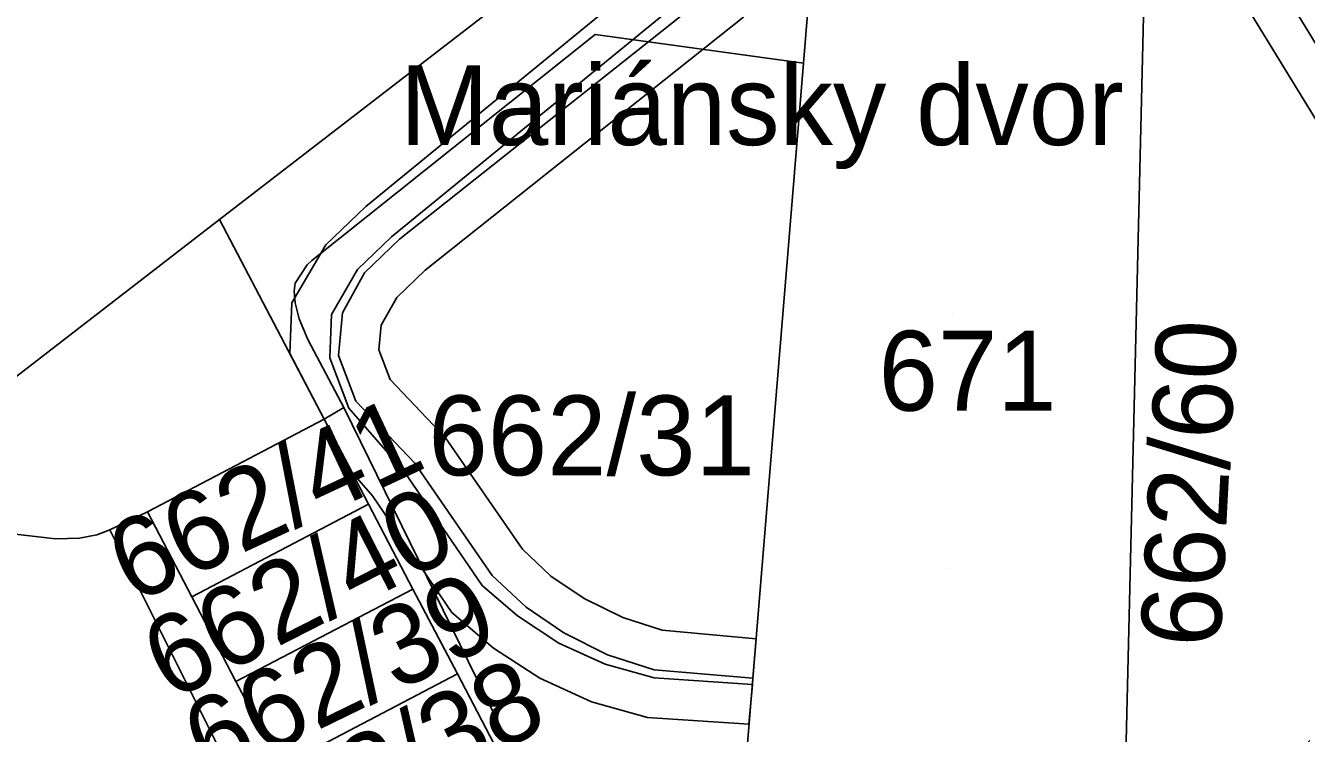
# Model space of a CAD drawing. Extents: x -263423 to -261326, y -1240067 to -1237864.
# Drawn here: x -262866.12 to -262834.04, y -1238905.82 to -1238888.1 of the extents above; entities that cross this region are included whole.
import ezdxf

# ---------------------------------------------------------------- set-up
doc = ezdxf.new("R2010")
doc.units = 0
for name, color, linetype in [('body_kn', 7, 'Continuous'), ('kladpar_druhypozemkov', 7, 'Continuous'), ('kladpar_hranice', 7, 'Continuous'), ('kladpar_parcelnecisla', 7, 'Continuous'), ('kladpar_plochy', 7, 'Continuous'), ('popisy', 7, 'Continuous'), ('tarchy_linie', 7, 'Continuous'), ('zappar_hrandruhpozemk', 7, 'Continuous'), ('znacky', 7, 'Continuous')]:
    doc.layers.add(name, color=color, linetype=linetype)

msp = doc.modelspace()

# ---------------------------------------------------------------- linework, layer by layer
at = {"layer": 'body_kn'}
for p, q in [((-262851.85, -1238888.32), (-262851.85, -1238888.32)), ((-262846.63, -1238889.04), (-262846.63, -1238889.04)), ((-262846.63, -1238889.04), (-262846.63, -1238889.04)), ((-262857.6, -1238892.63), (-262857.6, -1238892.63)), ((-262861.26, -1238892.95), (-262861.26, -1238892.95)), ((-262861.26, -1238892.95), (-262861.26, -1238892.95)), ((-262858.6, -1238893.59), (-262858.6, -1238893.59)), ((-262856.95, -1238893.39), (-262856.95, -1238893.39)), ((-262856.75, -1238893.45), (-262856.75, -1238893.45)), ((-262859.07, -1238894.09), (-262859.07, -1238894.09)), ((-262858.95, -1238893.98), (-262858.95, -1238893.98)), ((-262857.81, -1238894.21), (-262857.81, -1238894.21)), ((-262856.11, -1238894.22), (-262856.11, -1238894.22)), ((-262859.37, -1238894.55), (-262859.37, -1238894.55)), ((-262857.63, -1238894.29), (-262857.63, -1238894.29)), ((-262859.39, -1238894.75), (-262859.39, -1238894.75)), ((-262859.45, -1238895.04), (-262859.45, -1238895.04)), ((-262859.37, -1238895.04), (-262859.37, -1238895.04)), ((-262856.82, -1238894.91), (-262856.82, -1238894.91)), ((-262859.27, -1238895.44), (-262859.27, -1238895.44)), ((-262858.46, -1238895.33), (-262858.46, -1238895.33)), ((-262858.18, -1238895.29), (-262858.18, -1238895.29)), ((-262857.21, -1238895.6), (-262857.21, -1238895.6)), ((-262859.05, -1238895.96), (-262859.05, -1238895.96)), ((-262859.5, -1238896.31), (-262859.5, -1238896.31)), ((-262858.5, -1238896.42), (-262858.5, -1238896.42)), ((-262858.28, -1238896.36), (-262858.28, -1238896.36)), ((-262857.27, -1238896.22), (-262857.27, -1238896.22)), ((-262856.99, -1238896.96), (-262856.99, -1238896.96)), ((-262858.15, -1238897.66), (-262858.15, -1238897.66)), ((-262858.15, -1238897.66), (-262858.15, -1238897.66)), ((-262858.02, -1238897.68), (-262858.02, -1238897.68)), ((-262857.85, -1238897.5), (-262857.85, -1238897.5)), ((-262858.64, -1238897.95), (-262858.64, -1238897.95)), ((-262855.6, -1238898.42), (-262855.6, -1238898.42)), ((-262856.38, -1238899.05), (-262856.38, -1238899.05)), ((-262857.94, -1238899.29), (-262857.94, -1238899.29)), ((-262856.64, -1238899.26), (-262856.64, -1238899.26)), ((-262857.43, -1238899.87), (-262857.43, -1238899.87)), ((-262863.07, -1238900.27), (-262863.07, -1238900.27)), ((-262863.07, -1238900.27), (-262863.07, -1238900.27)), ((-262857.53, -1238900.08), (-262857.53, -1238900.08)), ((-262865.37, -1238900.95), (-262865.37, -1238900.95)), ((-262864.77, -1238900.93), (-262864.77, -1238900.93)), ((-262864.34, -1238900.85), (-262864.34, -1238900.85)), ((-262864.01, -1238900.72), (-262864.01, -1238900.72)), ((-262853.67, -1238901.21), (-262853.67, -1238901.21)), ((-262854.43, -1238901.87), (-262854.43, -1238901.87)), ((-262852.96, -1238901.88), (-262852.96, -1238901.88)), ((-262856.42, -1238902.21), (-262856.42, -1238902.21)), ((-262854.68, -1238902.12), (-262854.68, -1238902.12)), ((-262861.96, -1238902.4), (-262861.96, -1238902.4)), ((-262861.96, -1238902.4), (-262861.96, -1238902.4)), ((-262852.13, -1238902.44), (-262852.13, -1238902.44)), ((-262855.44, -1238902.79), (-262855.44, -1238902.79)), ((-262853.8, -1238902.88), (-262853.8, -1238902.88)), ((-262853.58, -1238902.66), (-262853.58, -1238902.66)), ((-262851.16, -1238902.92), (-262851.16, -1238902.92)), ((-262852.64, -1238903.3), (-262852.64, -1238903.3)), ((-262850.17, -1238903.24), (-262850.17, -1238903.24)), ((-262847.82, -1238903.45), (-262847.82, -1238903.45)), ((-262854.4, -1238903.69), (-262854.4, -1238903.69)), ((-262852.76, -1238903.56), (-262852.76, -1238903.56)), ((-262851.54, -1238903.85), (-262851.54, -1238903.85)), ((-262851.6, -1238904.09), (-262851.6, -1238904.09)), ((-262860.85, -1238904.52), (-262860.85, -1238904.52)), ((-262860.85, -1238904.52), (-262860.85, -1238904.52)), ((-262855.3, -1238904.33), (-262855.3, -1238904.33)), ((-262853.24, -1238904.44), (-262853.24, -1238904.44)), ((-262850.37, -1238904.23), (-262850.37, -1238904.23)), ((-262850.37, -1238904.43), (-262850.37, -1238904.43)), ((-262847.9, -1238904.44), (-262847.9, -1238904.44)), ((-262847.9, -1238904.44), (-262847.9, -1238904.44)), ((-262847.91, -1238904.6), (-262847.91, -1238904.6)), ((-262847.91, -1238904.6), (-262847.91, -1238904.6)), ((-262851.94, -1238905.03), (-262851.94, -1238905.03)), ((-262850.54, -1238905.42), (-262850.54, -1238905.42)), ((-262848, -1238905.59), (-262848, -1238905.59))]:
    msp.add_line(p, q, dxfattribs=at)
at = {"layer": 'kladpar_druhypozemkov'}
for p, q in [((-262835.96, -1238893.96), (-262835.96, -1238893.96)), ((-262842.91, -1238895.34), (-262842.91, -1238895.34)), ((-262851.4, -1238897.37), (-262851.4, -1238897.37)), ((-262860.81, -1238899.87), (-262860.81, -1238899.87)), ((-262859.68, -1238902.02), (-262859.68, -1238902.02)), ((-262858.48, -1238904.14), (-262858.48, -1238904.14))]:
    msp.add_line(p, q, dxfattribs=at)
at = {"layer": 'kladpar_hranice'}
for points in [[(-262827.39, -1238847.45), (-262815.11, -1238866.43), (-262813.04, -1238869.75), (-262812.42, -1238870.77), (-262817.7, -1238873.85), (-262821.34, -1238875.92), (-262823.75, -1238877.28), (-262824.01, -1238877.43), (-262828.8, -1238870.14), (-262830.85, -1238867.02), (-262837.14, -1238871.76), (-262850.18, -1238881.59), (-262853.1, -1238883.79), (-262852.03, -1238885), (-262851.59, -1238885.5), (-262852.67, -1238886.33), (-262861.26, -1238892.95), (-262867.3, -1238897.61), (-262872.65, -1238883.48), (-262860.23, -1238873.59), (-262859.64, -1238873.12), (-262827.39, -1238847.45)], [(-262833.95, -1238906), (-262838.69, -1238910.36), (-262838.62, -1238908.81), (-262838.09, -1238886.81), (-262846.39, -1238886.06), (-262846.63, -1238889.04), (-262851.85, -1238888.32), (-262858.95, -1238893.98), (-262859.07, -1238894.09), (-262859.37, -1238894.55), (-262859.39, -1238894.75), (-262859.37, -1238895.04), (-262859.27, -1238895.44), (-262859.05, -1238895.96), (-262858.15, -1238897.66), (-262858.64, -1238897.95), (-262861.26, -1238892.95)], [(-262838.09, -1238886.81), (-262838.62, -1238908.81), (-262840.96, -1238908.8), (-262840.91, -1238910.45), (-262841.8, -1238910.51), (-262841.79, -1238908.86), (-262842.55, -1238908.85), (-262842.56, -1238910.5), (-262844.08, -1238910.43), (-262844.01, -1238908.84), (-262844.96, -1238908.83), (-262845.03, -1238910.42), (-262845.86, -1238910.42), (-262845.91, -1238908.83), (-262848.26, -1238908.81), (-262846.63, -1238889.04), (-262846.39, -1238886.06), (-262838.09, -1238886.81)], [(-262861.26, -1238892.95), (-262852.67, -1238886.33)], [(-262854.19, -1238906.46), (-262855.3, -1238904.33), (-262856.42, -1238902.21), (-262857.53, -1238900.08), (-262858.64, -1238897.95), (-262858.15, -1238897.66), (-262859.05, -1238895.96), (-262859.27, -1238895.44), (-262859.37, -1238895.04), (-262859.39, -1238894.75), (-262859.37, -1238894.55), (-262859.07, -1238894.09), (-262858.95, -1238893.98), (-262851.85, -1238888.32), (-262846.63, -1238889.04)], [(-262846.63, -1238889.04), (-262848.26, -1238908.81)], [(-262867.3, -1238897.61), (-262861.26, -1238892.95), (-262858.64, -1238897.95), (-262863.07, -1238900.27), (-262864.01, -1238900.72), (-262864.34, -1238900.85), (-262864.77, -1238900.93), (-262865.37, -1238900.95), (-262866.45, -1238900.82)], [(-262863.07, -1238900.27), (-262858.64, -1238897.95), (-262857.53, -1238900.08), (-262861.96, -1238902.4), (-262863.07, -1238900.27)], [(-262866.45, -1238900.82), (-262865.37, -1238900.95), (-262864.77, -1238900.93), (-262864.34, -1238900.85), (-262864.01, -1238900.72), (-262863.07, -1238900.27), (-262861.96, -1238902.4), (-262860.85, -1238904.52), (-262859.73, -1238906.65), (-262858.62, -1238908.78), (-262857.51, -1238910.9), (-262856.4, -1238913.03), (-262855.28, -1238915.16), (-262854.17, -1238917.28), (-262852.3, -1238920.87), (-262852.88, -1238921.4), (-262853.18, -1238921.96), (-262853.08, -1238922.6), (-262852.56, -1238923.6), (-262851.85, -1238925.65), (-262855.46, -1238928.97), (-262847.84, -1238937.24)], [(-262861.96, -1238902.4), (-262857.53, -1238900.08), (-262856.42, -1238902.21), (-262860.85, -1238904.52), (-262861.96, -1238902.4)], [(-262860.85, -1238904.52), (-262856.42, -1238902.21), (-262855.3, -1238904.33), (-262859.73, -1238906.65), (-262860.85, -1238904.52)], [(-262859.73, -1238906.65), (-262855.3, -1238904.33), (-262854.19, -1238906.46), (-262858.62, -1238908.78), (-262859.73, -1238906.65)]]:
    msp.add_lwpolyline(points, dxfattribs=at)
at = {"layer": 'kladpar_plochy'}
for points in [[(-262827.39, -1238847.45), (-262815.11, -1238866.43), (-262813.04, -1238869.75), (-262812.42, -1238870.77), (-262817.7, -1238873.85), (-262821.34, -1238875.92), (-262823.75, -1238877.28), (-262824.01, -1238877.43), (-262828.8, -1238870.14), (-262830.85, -1238867.02), (-262837.14, -1238871.76), (-262850.18, -1238881.59), (-262853.1, -1238883.79), (-262852.03, -1238885), (-262851.59, -1238885.5), (-262852.67, -1238886.33), (-262861.26, -1238892.95), (-262867.3, -1238897.61), (-262872.65, -1238883.48), (-262860.23, -1238873.59), (-262859.64, -1238873.12)], [(-262838.09, -1238886.81), (-262838.62, -1238908.81), (-262840.96, -1238908.8), (-262840.91, -1238910.45), (-262841.8, -1238910.51), (-262841.79, -1238908.86), (-262842.55, -1238908.85), (-262842.56, -1238910.5), (-262844.08, -1238910.43), (-262844.01, -1238908.84), (-262844.96, -1238908.83), (-262845.03, -1238910.42), (-262845.86, -1238910.42), (-262845.91, -1238908.83), (-262848.26, -1238908.81), (-262846.63, -1238889.04), (-262846.39, -1238886.06)], [(-262863.07, -1238900.27), (-262858.64, -1238897.95), (-262857.53, -1238900.08), (-262861.96, -1238902.4)], [(-262861.96, -1238902.4), (-262857.53, -1238900.08), (-262856.42, -1238902.21), (-262860.85, -1238904.52)], [(-262860.85, -1238904.52), (-262856.42, -1238902.21), (-262855.3, -1238904.33), (-262859.73, -1238906.65)], [(-262859.73, -1238906.65), (-262855.3, -1238904.33), (-262854.19, -1238906.46), (-262858.62, -1238908.78)]]:
    msp.add_lwpolyline(points, close=True, dxfattribs=at)
for points in [[(-262846.39, -1238886.06), (-262846.63, -1238889.04), (-262851.85, -1238888.32), (-262858.95, -1238893.98), (-262859.07, -1238894.09), (-262859.37, -1238894.55), (-262859.39, -1238894.75), (-262859.37, -1238895.04), (-262859.27, -1238895.44), (-262859.05, -1238895.96), (-262858.15, -1238897.66), (-262858.64, -1238897.95), (-262861.26, -1238892.95), (-262852.67, -1238886.33)], [(-262833.95, -1238906), (-262838.69, -1238910.36), (-262838.62, -1238908.81), (-262838.09, -1238886.81)], [(-262854.19, -1238906.46), (-262855.3, -1238904.33), (-262856.42, -1238902.21), (-262857.53, -1238900.08), (-262858.64, -1238897.95), (-262858.15, -1238897.66), (-262859.05, -1238895.96), (-262859.27, -1238895.44), (-262859.37, -1238895.04), (-262859.39, -1238894.75), (-262859.37, -1238894.55), (-262859.07, -1238894.09), (-262858.95, -1238893.98), (-262851.85, -1238888.32), (-262846.63, -1238889.04), (-262848.26, -1238908.81)], [(-262867.3, -1238897.61), (-262861.26, -1238892.95), (-262858.64, -1238897.95), (-262863.07, -1238900.27), (-262864.01, -1238900.72), (-262864.34, -1238900.85), (-262864.77, -1238900.93), (-262865.37, -1238900.95), (-262866.45, -1238900.82)], [(-262866.45, -1238900.82), (-262865.37, -1238900.95), (-262864.77, -1238900.93), (-262864.34, -1238900.85), (-262864.01, -1238900.72), (-262863.07, -1238900.27), (-262861.96, -1238902.4), (-262860.85, -1238904.52), (-262859.73, -1238906.65), (-262858.62, -1238908.78), (-262857.51, -1238910.9), (-262856.4, -1238913.03), (-262855.28, -1238915.16), (-262854.17, -1238917.28), (-262852.3, -1238920.87), (-262852.88, -1238921.4), (-262853.18, -1238921.96), (-262853.08, -1238922.6), (-262852.56, -1238923.6), (-262851.85, -1238925.65), (-262855.46, -1238928.97), (-262847.84, -1238937.24)]]:
    msp.add_lwpolyline(points, dxfattribs=at)
at = {"layer": 'tarchy_linie'}
for points in [[(-262847.91, -1238904.6), (-262850.37, -1238904.43), (-262851.6, -1238904.09), (-262852.76, -1238903.56), (-262853.8, -1238902.88), (-262854.68, -1238902.12), (-262856.64, -1238899.26), (-262858.02, -1238897.68), (-262858.5, -1238896.42), (-262858.46, -1238895.33), (-262857.81, -1238894.21), (-262856.95, -1238893.39), (-262848.97, -1238886.86), (-262840.06, -1238879.5), (-262842.77, -1238876)], [(-262847.9, -1238904.44), (-262850.37, -1238904.23), (-262851.54, -1238903.85), (-262852.64, -1238903.3), (-262853.58, -1238902.66), (-262854.43, -1238901.87), (-262856.38, -1238899.05), (-262857.85, -1238897.5), (-262858.28, -1238896.36), (-262858.18, -1238895.29), (-262857.63, -1238894.29), (-262856.75, -1238893.45), (-262848.77, -1238887.11), (-262839.85, -1238879.79), (-262837.92, -1238881.82), (-262832.61, -1238890.49), (-262832.13, -1238892.74), (-262831.81, -1238894.93), (-262830.97, -1238896.7), (-262829.75, -1238898.51), (-262829.04, -1238899.44)], [(-262833.55, -1238890.86), (-262838.71, -1238882.44)], [(-262848.13, -1238887.88), (-262856.11, -1238894.22), (-262856.82, -1238894.91), (-262857.21, -1238895.6), (-262857.27, -1238896.22), (-262856.99, -1238896.96), (-262855.6, -1238898.42), (-262853.67, -1238901.21), (-262852.96, -1238901.88), (-262852.13, -1238902.44), (-262851.16, -1238902.92), (-262850.17, -1238903.24), (-262847.82, -1238903.45), (-262847.9, -1238904.44), (-262847.91, -1238904.6), (-262848, -1238905.59), (-262850.54, -1238905.42), (-262851.94, -1238905.03), (-262853.24, -1238904.44), (-262854.4, -1238903.69), (-262855.44, -1238902.79), (-262857.43, -1238899.87), (-262857.94, -1238899.29), (-262858.64, -1238897.95), (-262859.5, -1238896.31), (-262859.45, -1238895.04), (-262858.6, -1238893.59), (-262857.6, -1238892.63), (-262849.61, -1238886.09)]]:
    msp.add_lwpolyline(points, dxfattribs=at)
at = {"layer": 'zappar_hrandruhpozemk'}
for p, q in [((-262858.15, -1238897.66), (-262848.49, -1238917.36)), ((-262853.08, -1238922.6), (-262864.01, -1238900.72))]:
    msp.add_line(p, q, dxfattribs=at)
at = {"layer": 'znacky'}
msp.add_line((-262843.06, -1238901.7), (-262843.06, -1238901.7), dxfattribs=at)

# ---------------------------------------------------------------- texts
at = {"layer": 'kladpar_parcelnecisla'}
for s, p in [('671', (-262844.752, -1238897.74)), ('662/31', (-262856.03, -1238899.36))]:
    msp.add_text(s, height=2, dxfattribs=at).set_placement(p)
for s, rotation, p in [('662/60', 87, (-262836.201, -1238903.694)), ('662/41', 25, (-262863.43, -1238902.59)), ('662/40', 27, (-262862.493, -1238905.026)), ('662/39', 26, (-262861.511, -1238907.068)), ('662/38', 27, (-262860.247, -1238909.339))]:
    msp.add_text(s, height=2, rotation=rotation, dxfattribs=at).set_placement(p)
at = {"layer": 'popisy'}
msp.add_text('Mariánsky dvor', height=2, dxfattribs=at).set_placement((-262856.744, -1238891.09))

doc.saveas('drawing.dxf')
